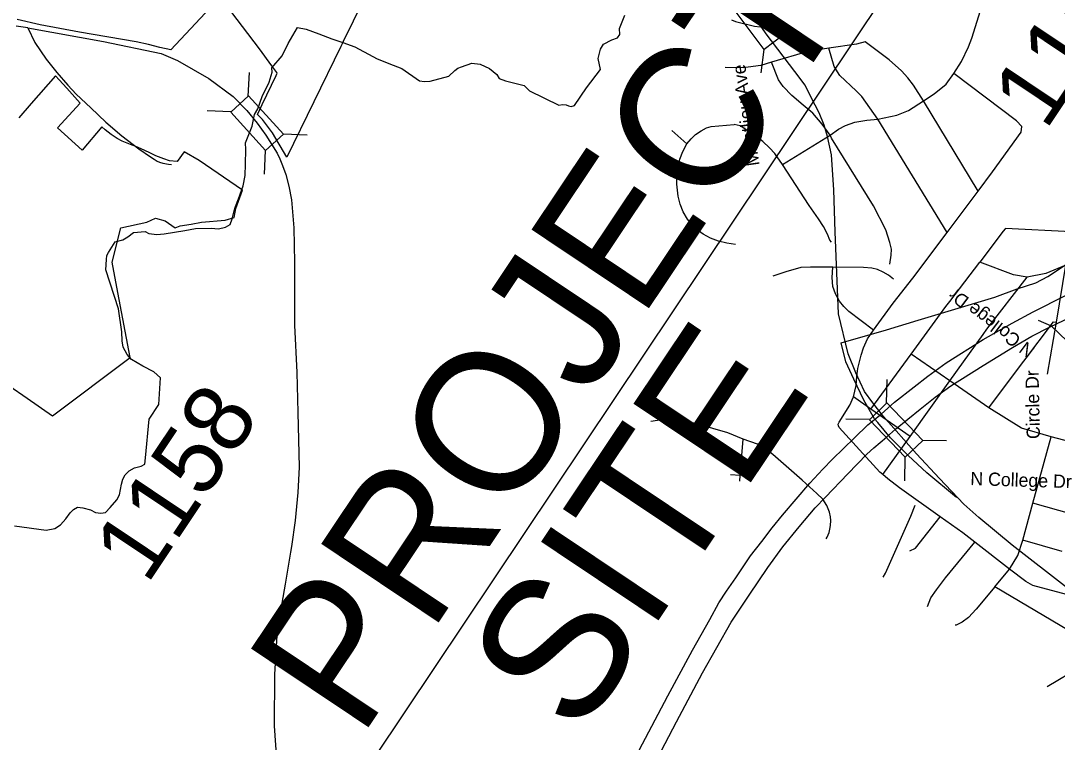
# Model space of a CAD drawing. Extents: x 1716282 to 1717158, y 799307 to 801078.
# Drawn here: x 1716655.2 to 1716763, y 800774.7 to 800849.8 of the extents above; entities that cross this region are included whole.
import ezdxf

# ---------------------------------------------------------------- set-up
doc = ezdxf.new("R2010")
doc.units = 0
for name, color, linetype in [('Exist Boundary Political City Limit New', 7, 'Continuous'), ('Exist Hydrographic Creek Single Shore', 7, 'Continuous'), ('Exist Hydrographic Misc Water Feature', 7, 'Continuous'), ('Exist Road Non-System Type 51', 7, 'Continuous'), ('Exist Road Non-System Type 51 Label', 7, 'Continuous'), ('Exist Road Secondary Structure Culvert Number Label', 7, 'Continuous'), ('Exist Road Secondary Structure Standard Bridge CELL', 7, 'Continuous'), ('Exist Road Secondary Type 51 Attributed', 7, 'Continuous'), ('Exist Road Secondary Type 51 Label', 7, 'Continuous'), ('Map Preparation Boundary City Limit Buffer Line', 7, 'Continuous'), ('Old_Level_1', 7, 'Continuous'), ('Prop DSN Text', 7, 'Continuous'), ('Prop Road Primary US Projected', 7, 'Continuous'), ('Prop Road Secondary Projected', 7, 'Continuous')]:
    doc.layers.add(name, color=color, linetype=linetype)

msp = doc.modelspace()

# ---------------------------------------------------------------- linework, layer by layer
at = {"layer": 'Exist Boundary Political City Limit New'}
for points in [[(1716690.83, 800851.85), (1716688.77, 800847.63), (1716688.65, 800847.38), (1716688.51, 800847.09), (1716682.91, 800835.6), (1716681.42, 800838.1), (1716680.38, 800839.5), (1716680.14, 800839.75), (1716679.9, 800840), (1716679.85, 800840.04), (1716680.34, 800841.07), (1716681.79, 800844.09), (1716681.91, 800844.33), (1716681.87, 800844.38), (1716681.35, 800845.08), (1716680.04, 800846.84), (1716675.95, 800852.25), (1716670.83, 800846.75), (1716669.7, 800847), (1716668.53, 800847.31), (1716667.22, 800847.58), (1716661.34, 800848.59), (1716657.25, 800849.34), (1716654.87, 800849.9)], [(1716653.99, 800811.85), (1716655.88, 800810.53), (1716658.52, 800808.69), (1716666.62, 800814.76), (1716665.32, 800821.53), (1716664.73, 800824.66), (1716665.63, 800828.23), (1716668.33, 800828.84), (1716669.23, 800829.24), (1716670.25, 800828.98), (1716671.28, 800828.24), (1716671.79, 800828.46), (1716672.94, 800828.61), (1716674.02, 800828.83), (1716676.49, 800829.03), (1716677.42, 800829.31), (1716677.6, 800830.24), (1716678.29, 800832.14), (1716673.78, 800835.23), (1716672.23, 800836.14), (1716671.5, 800835.15), (1716670.69, 800835.19), (1716670.11, 800835.42), (1716669.29, 800835.74), (1716668.57, 800836.07), (1716667.74, 800836.44), (1716667.19, 800836.68), (1716666.63, 800836.91), (1716665.79, 800837.25), (1716665.25, 800837.52), (1716664.62, 800837.96), (1716664.02, 800838.43), (1716663.67, 800838.73), (1716661.62, 800836.31), (1716659.04, 800838.64), (1716661.4, 800841.19), (1716660.01, 800842.75), (1716659.21, 800843.64), (1716658.86, 800844.03), (1716656.32, 800841.15), (1716655.03, 800839.69)]]:
    msp.add_lwpolyline(points, dxfattribs=at)
at = {"layer": 'Exist Hydrographic Creek Single Shore'}
for points in [[(1716665.23, 800799.94), (1716665.5, 800800.48), (1716665.7, 800801.59), (1716665.84, 800802.1), (1716666.1, 800802.57), (1716666.5, 800802.98), (1716667.06, 800803.27), (1716667.76, 800803.44), (1716668.13, 800803.66), (1716668.19, 800804.33), (1716668.6, 800808.34), (1716669.59, 800809.86), (1716669.75, 800812.63), (1716669.07, 800813.27), (1716667.94, 800813.86), (1716666.75, 800814.55), (1716666.3, 800815.07), (1716665.87, 800815.84), (1716665.77, 800816.48), (1716665.75, 800817.44), (1716665.38, 800819.8), (1716664.08, 800823.86), (1716664.15, 800824.95), (1716664.17, 800825.36), (1716664.34, 800825.68), (1716665.04, 800826.78), (1716665.83, 800826.99), (1716666.38, 800827.32), (1716666.95, 800827.77), (1716668.17, 800827.86), (1716668.54, 800827.64), (1716669.38, 800827.56), (1716670.16, 800827.6), (1716672.28, 800827.97), (1716673.4, 800828.17), (1716675.03, 800828.21), (1716675.78, 800828.15), (1716676.52, 800828.3), (1716677.02, 800828.59), (1716677.21, 800829.16), (1716677.42, 800830), (1716677.55, 800830.47), (1716677.89, 800831.27), (1716678.36, 800832.61), (1716678.55, 800833.67), (1716678.6, 800834.86), (1716678.64, 800836.37), (1716678.61, 800837.07), (1716679.31, 800838.81), (1716679.53, 800840.02), (1716679.9, 800840.61), (1716680.35, 800841.88), (1716681.05, 800843.39), (1716681.38, 800844.41), (1716681.35, 800844.89), (1716682.43, 800846.14), (1716683.05, 800847.41), (1716684.01, 800849.06), (1716684.92, 800848.88), (1716686.23, 800848.42), (1716687.57, 800847.9), (1716688.71, 800847.51), (1716689.97, 800847.06), (1716691.85, 800846.06), (1716692.3, 800845.8), (1716693.97, 800845.15), (1716694.87, 800844.82), (1716696.7, 800843.54), (1716697.21, 800843.44), (1716697.81, 800843.5), (1716699.74, 800844.02), (1716700.37, 800844.6), (1716700.69, 800844.84), (1716701.05, 800844.98), (1716702.12, 800845.37), (1716703, 800845.27), (1716703.97, 800844.81), (1716704.72, 800844.2), (1716704.98, 800843.76), (1716705.64, 800843.51), (1716707.58, 800843.05), (1716708.14, 800842.48), (1716711.18, 800840.99), (1716711.58, 800841.07), (1716711.95, 800841.02), (1716712.2, 800840.91), (1716712.47, 800840.87), (1716712.83, 800840.96), (1716714.07, 800842.81), (1716715.53, 800844.7), (1716715.29, 800845.85), (1716715.51, 800846.82), (1716715.82, 800847.32), (1716716.7, 800847.79), (1716717.29, 800848.01), (1716717.53, 800848.34), (1716717.5, 800848.98), (1716718.04, 800850.35)], [(1716729.15, 800849.87), (1716729.56, 800849.7), (1716731.52, 800849.21), (1716732.13, 800849.15), (1716732.6, 800849.32), (1716732.9, 800849.93)], [(1716654.57, 800797.26), (1716657.86, 800796.81), (1716658.76, 800796.99), (1716659.36, 800797.37), (1716659.92, 800797.98), (1716660.38, 800798.59), (1716660.71, 800798.96), (1716661.12, 800799.18), (1716661.7, 800799.14), (1716662.5, 800798.9), (1716662.99, 800798.65), (1716663.55, 800798.57), (1716664.03, 800798.64), (1716664.53, 800799.17), (1716665.23, 800799.94)]]:
    msp.add_lwpolyline(points, dxfattribs=at)
at = {"layer": 'Exist Hydrographic Misc Water Feature'}
for points in [[(1716779.75, 800768.61), (1716779.97, 800768.98), (1716779.06, 800773.41), (1716773.3, 800782.93), (1716773.17, 800783.89), (1716773.4, 800784.73), (1716773.33, 800786.33), (1716773.47, 800786.88), (1716774.44, 800788.24), (1716774.86, 800788.78), (1716775.42, 800789.51), (1716776.09, 800791.02), (1716776.36, 800794.29), (1716775.69, 800799.57), (1716773.06, 800805.61), (1716767.28, 800813.37), (1716762.4, 800818.01), (1716761.08, 800818.59)], [(1716744.91, 800791.93), (1716745.14, 800792.33), (1716747.78, 800798.27), (1716748.24, 800799.4)]]:
    msp.add_lwpolyline(points, dxfattribs=at)
at = {"layer": 'Exist Road Non-System Type 51'}
for p, q in [((1716754.8, 800832.05), (1716749.11, 800841.43)), ((1716751.58, 800827.77), (1716744.35, 800839.55)), ((1716734.43, 800834.82), (1716739.41, 800837.87)), ((1716751.58, 800827.77), (1716754.8, 800832.05)), ((1716747.98, 800823.02), (1716751.58, 800827.77)), ((1716751.86, 800820.57), (1716754.95, 800824.67)), ((1716762.93, 800818.43), (1716763.89, 800824.35)), ((1716755.69, 800817.69), (1716759.9, 800823.11)), ((1716751.42, 800820.07), (1716751.86, 800820.57)), ((1716747.82, 800815.12), (1716751.42, 800820.07)), ((1716761.99, 800813.03), (1716762.93, 800818.43)), ((1716751.85, 800812.32), (1716755.3, 800817.14)), ((1716755.3, 800817.14), (1716755.69, 800817.69)), ((1716743.63, 800809.39), (1716747.82, 800815.12)), ((1716751.85, 800812.32), (1716747.82, 800815.12)), ((1716755.89, 800809.54), (1716759.18, 800813.91)), ((1716759.18, 800813.91), (1716759.54, 800814.39)), ((1716747.71, 800806.55), (1716751.85, 800812.32)), ((1716755.89, 800809.54), (1716751.85, 800812.32)), ((1716743.63, 800809.39), (1716741.84, 800810.65)), ((1716747.71, 800806.55), (1716743.63, 800809.39)), ((1716744.86, 800802.59), (1716747.71, 800806.55)), ((1716760.49, 800799.62), (1716762.37, 800806.51)), ((1716730.05, 800802.48), (1716730.35, 800806.25)), ((1716730.05, 800802.48), (1716729.02, 800802.56)), ((1716759.44, 800795.78), (1716760.49, 800799.62)), ((1716764.52, 800798.48), (1716760.49, 800799.62)), ((1716763.54, 800794.6), (1716759.44, 800795.78)), ((1716758.06, 800792.74), (1716754.43, 800795.55)), ((1716756.53, 800790.92), (1716758.06, 800792.74))]:
    msp.add_line(p, q, dxfattribs=at)
for points in [[(1716752.27, 800844.27), (1716753.04, 800845.53), (1716753.78, 800847.07), (1716754.12, 800847.97), (1716755.02, 800850.83), (1716762.26, 800860.6), (1716764.69, 800863.73)], [(1716749.11, 800841.43), (1716748.08, 800843.08), (1716747.47, 800843.84), (1716746.81, 800844.56), (1716745.54, 800845.71), (1716743.03, 800847.57), (1716742.15, 800847.33), (1716739.26, 800846.91)], [(1716739.26, 800846.91), (1716737.06, 800846.57), (1716733.3, 800845.47)], [(1716744.35, 800839.55), (1716742.69, 800841.88), (1716742.11, 800842.49), (1716740.39, 800844.08), (1716739.83, 800845.02), (1716739.26, 800846.91)], [(1716733.3, 800845.47), (1716732.2, 800845.11), (1716730.36, 800844.86), (1716728.47, 800844.92)], [(1716739.41, 800837.87), (1716738.56, 800839.01), (1716737.59, 800840.15), (1716736.58, 800841.01), (1716735.41, 800842), (1716734.5, 800842.93), (1716734.01, 800843.64), (1716733.3, 800845.47)], [(1716749.11, 800841.43), (1716750.2, 800842.17), (1716751.47, 800843.17), (1716752.27, 800844.27)], [(1716754.8, 800832.05), (1716756.29, 800834.05), (1716759.27, 800838.19), (1716759.32, 800838.77), (1716758.77, 800839.37), (1716752.27, 800844.27)], [(1716744.35, 800839.55), (1716746.33, 800839.95), (1716747.53, 800840.43), (1716749.11, 800841.43)], [(1716724.51, 800836.98), (1716724.93, 800837.5), (1716725.39, 800837.94), (1716725.98, 800838.34), (1716726.55, 800838.62), (1716727.01, 800838.77), (1716729.42, 800838.98)], [(1716734.43, 800834.82), (1716733.64, 800835.97), (1716733.09, 800836.56), (1716732.38, 800837.22), (1716731.58, 800837.83), (1716730.03, 800838.83), (1716729.42, 800838.98)], [(1716739.41, 800837.87), (1716740.25, 800838.5), (1716740.99, 800838.89), (1716741.97, 800839.21), (1716743.22, 800839.43), (1716744.35, 800839.55)], [(1716724.51, 800836.98), (1716722.95, 800838.37)], [(1716745.61, 800824.46), (1716745.75, 800825.39), (1716745.76, 800826.01), (1716745.62, 800826.72), (1716745.19, 800828.03), (1716743.89, 800830.51), (1716739.54, 800837.55), (1716739.41, 800837.87)], [(1716729.54, 800826.51), (1716728.64, 800826.63), (1716727.79, 800826.84), (1716726.96, 800827.17), (1716726.18, 800827.59), (1716725.46, 800828.1), (1716725.08, 800828.48), (1716724.55, 800829.15), (1716724.12, 800829.9), (1716723.81, 800830.69), (1716723.6, 800831.53), (1716723.46, 800832.77), (1716723.45, 800833.61), (1716723.55, 800834.45), (1716723.77, 800835.39), (1716724.07, 800836.18), (1716724.51, 800836.98)], [(1716739.54, 800826.76), (1716739.36, 800826.96), (1716739.12, 800827.57), (1716738.7, 800828.38), (1716738.19, 800829.19), (1716737.2, 800830.57), (1716734.43, 800834.82)], [(1716764.46, 800827.81), (1716757.62, 800828.16), (1716757.59, 800828.12), (1716757.39, 800827.9), (1716754.95, 800824.67)], [(1716759.9, 800823.11), (1716758.48, 800823.36), (1716754.95, 800824.67)], [(1716739.66, 800824.14), (1716737.34, 800824.16), (1716736.36, 800824.12), (1716734.78, 800823.67), (1716733.45, 800823.22)], [(1716743.91, 800817.59), (1716741.33, 800819.53), (1716740.81, 800820.05), (1716740.37, 800820.63), (1716739.97, 800821.36), (1716739.68, 800822.14), (1716739.61, 800823.09), (1716739.66, 800824.14)], [(1716745.97, 800822.91), (1716745.46, 800823.31), (1716744.92, 800823.64), (1716744.33, 800823.89), (1716743.72, 800824.04), (1716742.85, 800824.12), (1716739.66, 800824.14)], [(1716763.89, 800824.35), (1716761.83, 800823.49), (1716759.9, 800823.11)], [(1716743.91, 800817.59), (1716745.94, 800820.39), (1716747.98, 800823.02)], [(1716759.54, 800814.39), (1716762.62, 800818.47), (1716762.93, 800818.43)], [(1716741.84, 800810.65), (1716742.1, 800811.85), (1716742.16, 800812.79), (1716742.28, 800813.6), (1716742.61, 800814.99), (1716742.87, 800815.76), (1716743.27, 800816.7), (1716743.91, 800817.59)], [(1716744.86, 800802.59), (1716744.58, 800802.84), (1716740.35, 800807.49), (1716740.25, 800807.66), (1716740.24, 800807.81), (1716740.33, 800808.03), (1716741.44, 800809.79), (1716741.84, 800810.65)], [(1716762.37, 800806.51), (1716759.28, 800807.42), (1716755.89, 800809.54)], [(1716730.35, 800806.25), (1716728.76, 800806.93), (1716725.65, 800807.83), (1716724.66, 800808.07), (1716723.67, 800808.2), (1716722.46, 800808.25), (1716721.45, 800808.2), (1716720.75, 800808.1)], [(1716764.52, 800798.48), (1716766.13, 800804.82), (1716765.77, 800805.27), (1716765.15, 800805.77), (1716762.37, 800806.51)], [(1716736.49, 800801.99), (1716733.44, 800804.68), (1716732.81, 800805.16), (1716731.83, 800805.76), (1716730.35, 800806.25)], [(1716730, 800801.91), (1716730.05, 800802.48)], [(1716750.85, 800798.19), (1716746.62, 800801.21), (1716745.38, 800802.13), (1716744.86, 800802.59)], [(1716738.98, 800795.9), (1716739.09, 800796.08), (1716739.28, 800796.55), (1716739.37, 800796.92), (1716739.44, 800797.29), (1716739.46, 800797.8), (1716739.43, 800798.18), (1716739.32, 800798.68), (1716739.04, 800799.38), (1716738.62, 800800.02), (1716738.02, 800800.62), (1716736.49, 800801.99)], [(1716747.69, 800794.65), (1716748.29, 800794.93), (1716750.85, 800798.19)], [(1716754.43, 800795.55), (1716753.19, 800796.52), (1716750.85, 800798.19)], [(1716758.06, 800792.74), (1716758.93, 800794.16), (1716759.44, 800795.78)], [(1716749.51, 800788.85), (1716749.88, 800789.76), (1716750.45, 800790.61), (1716751.38, 800791.85), (1716754.43, 800795.55)], [(1716767.1, 800789.28), (1716760.49, 800791.05), (1716759.73, 800791.45), (1716758.06, 800792.74)], [(1716756.53, 800790.92), (1716754.57, 800788.59), (1716753.79, 800787.73), (1716753.14, 800787.23), (1716752.5, 800786.94), (1716752.4, 800786.91)], [(1716766.48, 800785.32), (1716765.03, 800785.9), (1716756.53, 800790.92)]]:
    msp.add_lwpolyline(points, dxfattribs=at)
at = {"layer": 'Exist Road Secondary Structure Culvert Number Label'}
msp.add_line((1716773.87, 800787.65), (1716761.96, 800780.51), dxfattribs=at)
at = {"layer": 'Exist Road Secondary Structure Standard Bridge CELL'}
for p, q in [((1716736.99, 800847.95), (1716734.56, 800848.29)), ((1716732.21, 800844.34), (1716732.55, 800846.77)), ((1716678.89, 800841.94), (1716679.01, 800844.4)), ((1716677.07, 800840.29), (1716674.61, 800840.41)), ((1716685, 800837.86), (1716682.54, 800837.98)), ((1716680.56, 800833.83), (1716680.68, 800836.29)), ((1716745.26, 800810), (1716745.32, 800812.46)), ((1716743.49, 800808.3), (1716741.03, 800808.35)), ((1716751.49, 800806.09), (1716749.03, 800806.14)), ((1716747.16, 800801.94), (1716747.21, 800804.4))]:
    msp.add_line(p, q, dxfattribs=at)
for points in [[(1716732.55, 800846.77), (1716729.3, 800851.08), (1716731.31, 800852.59), (1716734.56, 800848.29)], [(1716680.68, 800836.29), (1716677.06, 800840.28), (1716678.92, 800841.97), (1716682.54, 800837.98)], [(1716747.21, 800804.4), (1716743.48, 800808.29), (1716745.3, 800810.03), (1716749.03, 800806.14)]]:
    msp.add_lwpolyline(points, close=True, dxfattribs=at)
at = {"layer": 'Exist Road Secondary Type 51 Attributed'}
for points in [[(1716732.29, 800849.06), (1716728.91, 800853.7), (1716726.97, 800856.5), (1716724.87, 800859.92), (1716722.62, 800863.35), (1716721.35, 800864.7), (1716719.89, 800866.04), (1716718.2, 800867.21), (1716712.18, 800871.41), (1716710.38, 800872.59), (1716707.06, 800874.9), (1716705.88, 800875.59), (1716704.9, 800876.07), (1716703.7, 800876.58)], [(1716655.95, 800849.04), (1716654.74, 800849.22)], [(1716655.95, 800849.04), (1716663.85, 800847.62), (1716669.82, 800846.36), (1716671.52, 800845.64), (1716674.78, 800843.77), (1716677.31, 800841.91), (1716678.73, 800840.45), (1716679.8, 800839.13)], [(1716655.95, 800849.04), (1716656.71, 800847.52), (1716657.87, 800845.77), (1716658.99, 800844.38), (1716660.12, 800843.06), (1716660.98, 800842.15), (1716662.52, 800840.73), (1716664.08, 800839.23), (1716665.73, 800837.79), (1716667.51, 800836.45), (1716668.72, 800835.61), (1716669.09, 800835.37), (1716669.42, 800835.18), (1716669.67, 800835.08), (1716670.01, 800834.98), (1716670.58, 800834.87), (1716670.91, 800834.84)], [(1716764.09, 800790.78), (1716758.32, 800795.24), (1716754.85, 800798.13), (1716753.3, 800799.52), (1716750.76, 800802.19), (1716748.38, 800804.75), (1716744.95, 800808.61), (1716743.85, 800810.05), (1716742.96, 800811.23), (1716742.07, 800813.17), (1716741.26, 800815.14), (1716740.28, 800819.31), (1716739.91, 800827.84), (1716739.77, 800832.2), (1716739.55, 800835.83), (1716739.13, 800837.75), (1716738.77, 800838.9), (1716738.27, 800840.18), (1716737.43, 800841.79), (1716736.8, 800843.09), (1716735.74, 800844.5), (1716732.76, 800848.42), (1716732.29, 800849.06)], [(1716679.8, 800839.13), (1716680.71, 800837.86), (1716681.9, 800836.02), (1716682.18, 800835.41), (1716682.46, 800834.72), (1716682.79, 800833.78), (1716683.11, 800832.58), (1716683.37, 800831.15), (1716683.62, 800828.25), (1716683.7, 800824.64), (1716683.7, 800818.11), (1716683.94, 800813.18), (1716684.05, 800809.04), (1716684.19, 800803.35), (1716684.04, 800800.71), (1716683.77, 800797.82), (1716683.37, 800795.09), (1716683.29, 800794.51), (1716682.72, 800791.18), (1716681.88, 800786.45), (1716681.61, 800781.81), (1716681.57, 800776.46), (1716682.07, 800769.45)]]:
    msp.add_lwpolyline(points, dxfattribs=at)
at = {"layer": 'Map Preparation Boundary City Limit Buffer Line'}
msp.add_lwpolyline([(1716690.83, 800851.85), (1716688.77, 800847.63), (1716688.65, 800847.38), (1716688.51, 800847.09), (1716682.91, 800835.6), (1716681.42, 800838.1), (1716680.38, 800839.5), (1716680.14, 800839.75), (1716679.9, 800840), (1716679.85, 800840.04), (1716680.34, 800841.07), (1716681.79, 800844.09), (1716681.91, 800844.33), (1716681.87, 800844.38), (1716681.35, 800845.08), (1716680.04, 800846.84), (1716675.95, 800852.25), (1716670.83, 800846.75), (1716669.7, 800847), (1716668.53, 800847.31), (1716667.22, 800847.58), (1716661.34, 800848.59), (1716657.25, 800849.34), (1716654.87, 800849.9)], dxfattribs=at)
at = {"layer": 'Prop DSN Text'}
msp.add_line((1716692.04, 800773.2), (1716745.49, 800853.06), dxfattribs=at)
at = {"layer": 'Prop Road Primary US Projected'}
for points in [[(1716746.21, 800807.3), (1716748.75, 800809.4), (1716750.32, 800810.63), (1716751.95, 800811.8), (1716755.31, 800813.94), (1716758.37, 800815.78), (1716760.38, 800816.99), (1716762.19, 800817.91), (1716765.92, 800819.67), (1716770.8, 800821.6), (1716776.11, 800823.49), (1716783.3, 800825.6), (1716792.79, 800828.04), (1716805.22, 800830.71), (1716811.29, 800831.84)], [(1716744.71, 800808.88), (1716746.1, 800810.12), (1716748.13, 800811.72), (1716749.57, 800812.8), (1716751.47, 800814.19), (1716755.32, 800816.63), (1716758.33, 800818.34), (1716760.52, 800819.49), (1716763.87, 800821.19), (1716767.18, 800822.62), (1716770.48, 800823.91), (1716773.52, 800824.94)], [(1716718.88, 800772.67), (1716722.51, 800779.56), (1716725.1, 800784.31), (1716726.9, 800787.5), (1716727.81, 800789.25), (1716728.63, 800790.46), (1716729.59, 800791.86), (1716730.36, 800793), (1716731.13, 800794.13), (1716732.28, 800795.64), (1716733.36, 800797.05), (1716734.44, 800798.37), (1716737.27, 800801.68), (1716738.65, 800803.14), (1716739.65, 800804.2), (1716741.93, 800806.42), (1716743.31, 800807.75), (1716744.71, 800808.88)], [(1716708.84, 800749.04), (1716711.27, 800753.69), (1716715.58, 800761.97), (1716716.7, 800764.01), (1716723.43, 800776.87), (1716726.11, 800781.96), (1716729.12, 800787.22), (1716730.98, 800790.06), (1716732.93, 800792.91), (1716734.49, 800795.07), (1716736.16, 800797.15), (1716737.83, 800799.11), (1716738.9, 800800.23), (1716741.22, 800802.67), (1716743.21, 800804.7), (1716743.94, 800805.35), (1716745.24, 800806.48), (1716746.21, 800807.3)]]:
    msp.add_lwpolyline(points, dxfattribs=at)
at = {"layer": 'Prop Road Secondary Projected'}
for points in [[(1716740.53, 800816.27), (1716745.27, 800817.65), (1716748.55, 800818.63), (1716756.51, 800821.03), (1716758.86, 800821.89), (1716760.78, 800822.53), (1716762.02, 800823.19), (1716763.15, 800823.92), (1716765.2, 800825.28), (1716766.59, 800826.48), (1716768.36, 800828.22), (1716769.89, 800830.22), (1716771.12, 800832.12), (1716772.27, 800834.52), (1716774.87, 800840.32)], [(1716744.02, 800808.38), (1716742.9, 800810.32), (1716741.87, 800812.49), (1716741.04, 800814.29), (1716740.53, 800816.27)], [(1716752.53, 800800.21), (1716749.44, 800802.77), (1716747.51, 800804.56), (1716745.69, 800806.42), (1716744.37, 800808), (1716744.02, 800808.38)]]:
    msp.add_lwpolyline(points, dxfattribs=at)

# ---------------------------------------------------------------- texts
at = {"layer": 'Exist Road Non-System Type 51 Label'}
for s, height, rotation, p in [('Circle Dr', 1.377, 91.2237, (1716761.22, 800806.29)), ('N College Dr', 1.3775, 358.2234, (1716753.96, 800801.49))]:
    msp.add_text(s, height=height, rotation=rotation, dxfattribs=at).set_placement(p)
at = {"layer": 'Exist Road Secondary Type 51 Label'}
for s, rotation, p in [('Montlieu Ave', 98.1362, (1716732.06, 800834.76)), ('N College Dr', 142.8892, (1716760.81, 800815.69))]:
    msp.add_text(s, height=1.3775, rotation=rotation, dxfattribs=at).set_placement(p)
at = {"layer": 'Old_Level_1'}
for s, p in [('1156', (1716761.81, 800838.28)), ('1158', (1716668.37, 800791.06))]:
    msp.add_text(s, height=7.128, rotation=56.2051, dxfattribs=at).set_placement(p)
at = {"layer": 'Prop DSN Text'}
for s, p in [('PROJECT ', (1716690.5, 800774.97)), ('SITE', (1716713.25, 800775.02))]:
    msp.add_text(s, height=14.701, rotation=56.2051, dxfattribs=at).set_placement(p)

doc.saveas('drawing.dxf')
